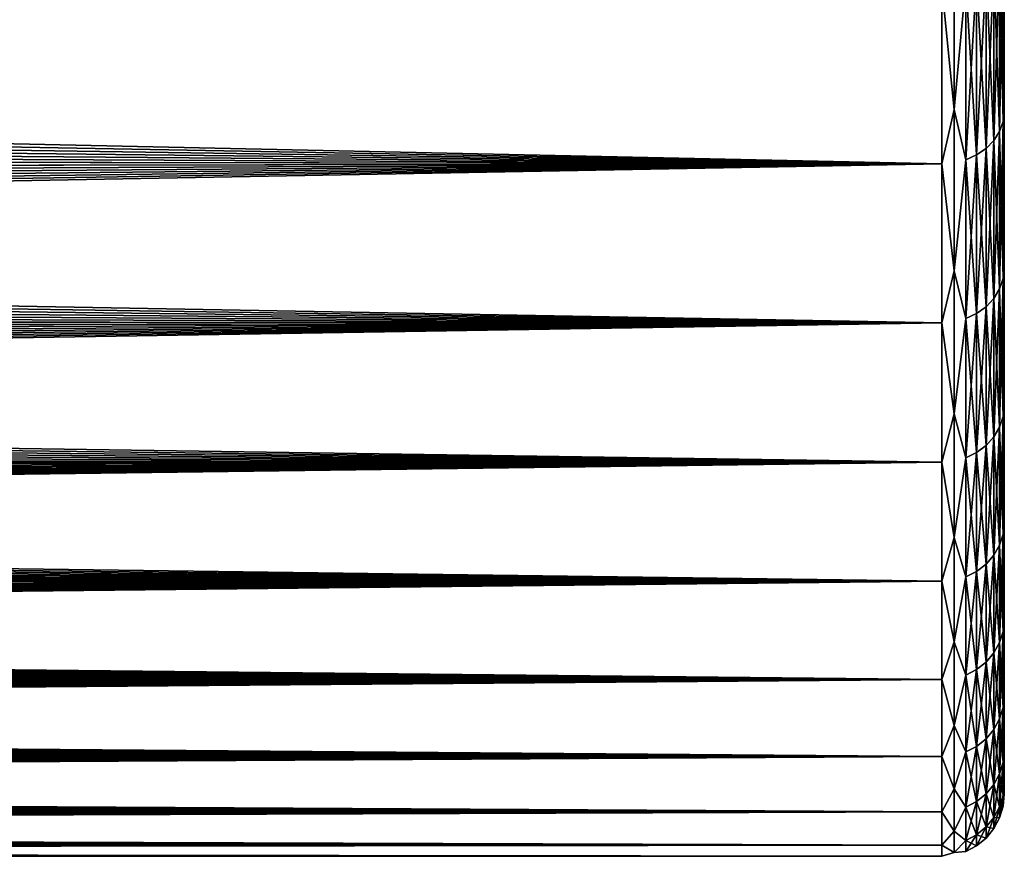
# Model space of a CAD drawing. Header units: metres. Extents: x -24 to 72, y -247 to 22.
# Tile 538 of 573: x 55.26 to 60, y -21 to -16.97. Entities that reach past the tile are written whole.
import ezdxf

# ---------------------------------------------------------------- set-up
doc = ezdxf.new("R2010")
doc.units = ezdxf.units.M
doc.layers.add('solid_509589_MEDIA_SW0001', color=7, linetype='CONTINUOUS')

msp = doc.modelspace()

# ---------------------------------------------------------------- linework, layer by layer
at = {"layer": 'solid_509589_MEDIA_SW0001'}
for points in [[(59.758526, -17.40501, 96.23983), (59.758526, -16.543684, 97.425339), (59.700001, -16.811365, 97.084831)], [(59.758526, -16.543684, 71.574661), (59.758526, -17.40501, 72.76017), (59.700001, -16.811365, 71.915169)], [(59.814861, -16.793066, 97.071129), (59.758526, -16.543684, 97.425339), (59.758526, -17.40501, 96.23983)], [(59.814861, -16.793066, 71.928871), (59.758526, -17.40501, 72.76017), (59.758526, -16.543684, 71.574661)], [(59.994305, -16.617779, 72.060089), (60, -16.565092, 72.0868), (60, -17.409021, 73.301086)], [(59.994305, -16.617779, 96.939911), (60, -17.409021, 95.698914), (60, -16.565092, 96.9132)], [(60, -17.409021, 95.698914), (60, -17.409021, 73.301086), (60, -16.565092, 72.0868)], [(60, -16.565092, 96.9132), (60, -17.409021, 95.698914), (60, -16.565092, 72.0868)], [(59.994305, -16.617779, 96.939911), (59.977276, -16.662891, 96.973686), (59.977276, -17.5103, 95.753189)], [(59.994305, -17.462893, 95.722717), (59.994305, -16.617779, 96.939911), (59.977276, -17.5103, 95.753189)], [(59.994305, -16.617779, 72.060089), (59.994305, -17.462893, 73.277283), (59.977276, -16.662891, 72.026314)], [(59.994305, -16.617779, 72.060089), (60, -17.409021, 73.301086), (59.994305, -17.462893, 73.277283)], [(59.994305, -17.462893, 95.722717), (60, -17.409021, 95.698914), (59.994305, -16.617779, 96.939911)], [(59.977276, -16.662891, 96.973686), (59.949574, -16.704473, 97.004814), (59.949574, -17.553995, 95.781265)], [(59.977276, -17.5103, 95.753189), (59.977276, -16.662891, 96.973686), (59.949574, -17.553995, 95.781265)], [(59.977276, -16.662891, 72.026314), (59.977276, -17.5103, 73.246811), (59.949574, -16.704473, 71.995186)], [(59.994305, -17.462893, 73.277283), (59.977276, -17.5103, 73.246811), (59.977276, -16.662891, 72.026314)], [(59.949574, -16.704473, 97.004814), (59.912258, -16.740925, 97.032097), (59.912258, -17.5923, 95.805885)], [(59.949574, -17.553995, 95.781265), (59.949574, -16.704473, 97.004814), (59.912258, -17.5923, 95.805885)], [(59.949574, -16.704473, 71.995186), (59.949574, -17.553995, 73.218735), (59.912258, -16.740925, 71.967903)], [(59.977276, -17.5103, 73.246811), (59.949574, -17.553995, 73.218735), (59.949574, -16.704473, 71.995186)], [(59.866768, -16.77084, 97.054489), (59.814861, -16.793066, 97.071129), (59.814861, -17.647095, 95.841103)], [(59.866768, -17.623735, 95.826088), (59.866768, -16.77084, 97.054489), (59.814861, -17.647095, 95.841103)], [(59.866768, -16.77084, 71.945511), (59.866768, -17.623735, 73.173912), (59.814861, -16.793066, 71.928871)], [(59.912258, -16.740925, 97.032097), (59.866768, -16.77084, 97.054489), (59.866768, -17.623735, 95.826088)], [(59.912258, -17.5923, 95.805885), (59.912258, -16.740925, 97.032097), (59.866768, -17.623735, 95.826088)], [(59.912258, -16.740925, 71.967903), (59.912258, -17.5923, 73.194115), (59.866768, -16.77084, 71.945511)], [(59.912258, -17.5923, 73.194115), (59.866768, -17.623735, 73.173912), (59.866768, -16.77084, 71.945511)], [(59.949574, -17.553995, 73.218735), (59.912258, -17.5923, 73.194115), (59.912258, -16.740925, 71.967903)], [(59.700001, -16.811365, 97.084831), (20.895374, -17.48044, 96.137619), (20.740871, -17.603207, 95.951073)], [(59.700001, -17.666325, 95.853455), (59.700001, -16.811365, 97.084831), (20.740871, -17.603207, 95.951073)], [(59.700001, -16.811365, 97.084831), (21.049759, -17.355406, 96.32328), (20.895374, -17.48044, 96.137619)], [(59.700001, -16.811365, 97.084831), (21.20352, -17.228432, 96.507545), (21.049759, -17.355406, 96.32328)], [(59.700001, -16.811365, 97.084831), (21.356152, -17.099876, 96.689926), (21.20352, -17.228432, 96.507545)], [(59.700001, -16.811365, 97.084831), (21.507147, -16.970108, 96.869942), (21.356152, -17.099876, 96.689926)], [(59.700001, -16.811365, 71.915169), (59.700001, -17.666325, 73.146545), (21.654984, -16.844398, 71.959419)], [(59.758526, -17.40501, 96.23983), (59.700001, -16.811365, 97.084831), (59.700001, -17.666325, 95.853455)], [(59.758526, -17.40501, 72.76017), (59.700001, -17.666325, 73.146545), (59.700001, -16.811365, 71.915169)], [(59.814861, -17.647095, 95.841103), (59.814861, -16.793066, 97.071129), (59.758526, -17.40501, 96.23983)], [(59.814861, -16.793066, 71.928871), (59.814861, -17.647095, 73.158897), (59.758526, -17.40501, 72.76017)], [(59.866768, -17.623735, 73.173912), (59.814861, -17.647095, 73.158897), (59.814861, -16.793066, 71.928871)], [(59.700001, -17.666325, 73.146545), (21.506659, -16.974874, 72.136597), (21.654984, -16.844398, 71.959419)], [(59.700001, -17.666325, 73.146545), (21.356733, -17.104181, 72.316116), (21.506659, -16.974874, 72.136597)], [(59.700001, -17.666325, 73.146545), (21.20541, -17.23213, 72.497765), (21.356733, -17.104181, 72.316116)], [(59.700001, -17.666325, 73.146545), (21.052984, -17.358479, 72.681236), (21.20541, -17.23213, 72.497765)], [(59.700001, -17.666325, 73.146545), (20.899755, -17.482998, 72.866219), (21.052984, -17.358479, 72.681236)], [(59.758526, -18.181541, 94.997116), (59.758526, -17.40501, 96.23983), (59.700001, -17.666325, 95.853455)], [(59.758526, -17.40501, 72.76017), (59.758526, -18.181541, 74.002884), (59.700001, -17.666325, 73.146545)], [(59.814861, -17.647095, 95.841103), (59.758526, -17.40501, 96.23983), (59.758526, -18.181541, 94.997116)], [(59.814861, -17.647095, 73.158897), (59.758526, -18.181541, 74.002884), (59.758526, -17.40501, 72.76017)], [(59.994305, -17.462893, 73.277283), (60, -17.409021, 73.301086), (60, -18.164154, 74.572609)], [(59.994305, -17.462893, 95.722717), (60, -18.164154, 94.427391), (60, -17.409021, 95.698914)], [(60, -18.164154, 94.427391), (60, -18.164154, 74.572609), (60, -17.409021, 73.301086)], [(60, -17.409021, 95.698914), (60, -18.164154, 94.427391), (60, -17.409021, 73.301086)], [(59.700001, -17.666325, 73.146545), (20.746016, -17.605473, 73.052406), (20.899755, -17.482998, 72.866219)], [(59.994305, -17.462893, 95.722717), (59.977276, -17.5103, 95.753189), (59.977276, -18.268478, 94.475342)], [(59.994305, -18.219019, 94.448334), (59.994305, -17.462893, 95.722717), (59.977276, -18.268478, 94.475342)], [(59.994305, -17.462893, 73.277283), (59.994305, -18.219019, 74.551666), (59.977276, -17.5103, 73.246811)], [(59.994305, -17.462893, 73.277283), (60, -18.164154, 74.572609), (59.994305, -18.219019, 74.551666)], [(59.994305, -18.219019, 94.448334), (60, -18.164154, 94.427391), (59.994305, -17.462893, 95.722717)], [(59.977276, -17.5103, 95.753189), (59.949574, -17.553995, 95.781265), (59.949574, -18.314066, 94.500237)], [(59.977276, -18.268478, 94.475342), (59.977276, -17.5103, 95.753189), (59.949574, -18.314066, 94.500237)], [(59.977276, -17.5103, 73.246811), (59.977276, -18.268478, 74.524658), (59.949574, -17.553995, 73.218735)], [(59.994305, -18.219019, 74.551666), (59.977276, -18.268478, 74.524658), (59.977276, -17.5103, 73.246811)], [(59.949574, -17.553995, 95.781265), (59.912258, -17.5923, 95.805885), (59.912258, -18.354029, 94.522057)], [(59.949574, -18.314066, 94.500237), (59.949574, -17.553995, 95.781265), (59.912258, -18.354029, 94.522057)], [(59.949574, -17.553995, 73.218735), (59.949574, -18.314066, 74.499763), (59.912258, -17.5923, 73.194115)], [(59.977276, -18.268478, 74.524658), (59.949574, -18.314066, 74.499763), (59.949574, -17.553995, 73.218735)], [(59.700001, -17.666325, 95.853455), (20.740871, -17.603207, 95.951073), (20.58676, -17.723392, 95.76416)], [(59.700001, -17.666325, 73.146545), (20.592062, -17.7257, 73.239471), (20.746016, -17.605473, 73.052406)], [(59.866768, -17.623735, 95.826088), (59.814861, -17.647095, 95.841103), (59.814861, -18.411196, 94.553276)], [(59.866768, -18.386827, 94.53997), (59.866768, -17.623735, 95.826088), (59.814861, -18.411196, 94.553276)], [(59.866768, -17.623735, 73.173912), (59.866768, -18.386827, 74.46003), (59.814861, -17.647095, 73.158897)], [(59.912258, -17.5923, 95.805885), (59.866768, -17.623735, 95.826088), (59.866768, -18.386827, 94.53997)], [(59.912258, -18.354029, 94.522057), (59.912258, -17.5923, 95.805885), (59.866768, -18.386827, 94.53997)], [(59.912258, -17.5923, 73.194115), (59.912258, -18.354029, 74.477943), (59.866768, -17.623735, 73.173912)], [(59.912258, -18.354029, 74.477943), (59.866768, -18.386827, 74.46003), (59.866768, -17.623735, 73.173912)], [(59.949574, -18.314066, 74.499763), (59.912258, -18.354029, 74.477943), (59.912258, -17.5923, 73.194115)], [(59.700001, -17.666325, 95.853455), (19.806793, -18.295372, 94.809189), (19.655495, -18.399733, 94.62175)], [(59.700001, -18.431259, 94.564232), (59.700001, -17.666325, 95.853455), (19.655495, -18.399733, 94.62175)], [(59.700001, -17.666325, 95.853455), (19.961313, -18.186678, 94.999748), (19.806793, -18.295372, 94.809189)], [(59.700001, -17.666325, 95.853455), (20.117811, -18.074348, 95.191956), (19.961313, -18.186678, 94.999748)], [(59.700001, -17.666325, 95.853455), (20.275047, -17.959137, 95.384361), (20.117811, -18.074348, 95.191956)], [(59.700001, -17.666325, 95.853455), (20.431776, -17.841862, 95.575562), (20.275047, -17.959137, 95.384361)], [(59.700001, -17.666325, 95.853455), (20.58676, -17.723392, 95.76416), (20.431776, -17.841862, 95.575562)], [(59.700001, -17.666325, 73.146545), (59.700001, -18.431259, 74.435768), (20.592062, -17.7257, 73.239471)], [(59.758526, -18.181541, 94.997116), (59.700001, -17.666325, 95.853455), (59.700001, -18.431259, 94.564232)], [(59.758526, -18.181541, 74.002884), (59.700001, -18.431259, 74.435768), (59.700001, -17.666325, 73.146545)], [(59.814861, -18.411196, 94.553276), (59.814861, -17.647095, 95.841103), (59.758526, -18.181541, 94.997116)], [(59.814861, -17.647095, 73.158897), (59.814861, -18.411196, 74.446724), (59.758526, -18.181541, 74.002884)], [(59.866768, -18.386827, 74.46003), (59.814861, -18.411196, 74.446724), (59.814861, -17.647095, 73.158897)], [(59.700001, -18.431259, 74.435768), (20.436855, -17.844398, 73.428528), (20.592062, -17.7257, 73.239471)], [(59.700001, -18.431259, 74.435768), (20.279779, -17.961935, 73.620255), (20.436855, -17.844398, 73.428528)], [(59.700001, -18.431259, 74.435768), (20.121891, -18.077543, 73.813446), (20.279779, -17.961935, 73.620255)], [(59.700001, -18.431259, 74.435768), (19.964247, -18.190506, 74.006882), (20.121891, -18.077543, 73.813446)], [(59.700001, -18.431259, 74.435768), (19.807905, -18.300165, 74.199318), (19.964247, -18.190506, 74.006882)], [(59.758526, -18.869493, 93.70327), (59.758526, -18.181541, 94.997116), (59.700001, -18.431259, 94.564232)], [(59.758526, -18.181541, 74.002884), (59.758526, -18.869493, 75.29673), (59.700001, -18.431259, 74.435768)], [(59.814861, -18.411196, 94.553276), (59.758526, -18.181541, 94.997116), (59.758526, -18.869493, 93.70327)], [(59.814861, -18.411196, 74.446724), (59.758526, -18.869493, 75.29673), (59.758526, -18.181541, 74.002884)], [(59.994305, -18.219019, 74.551666), (60, -18.164154, 74.572609), (60, -18.82658, 75.894798)], [(59.994305, -18.219019, 94.448334), (60, -18.82658, 93.105202), (60, -18.164154, 94.427391)], [(60, -18.82658, 93.105202), (60, -18.82658, 75.894798), (60, -18.164154, 74.572609)], [(60, -18.164154, 94.427391), (60, -18.82658, 93.105202), (60, -18.164154, 74.572609)], [(59.994305, -18.219019, 94.448334), (59.977276, -18.268478, 94.475342), (59.977276, -18.933565, 93.146667)], [(59.994305, -18.882305, 93.12326), (59.994305, -18.219019, 94.448334), (59.977276, -18.933565, 93.146667)], [(59.994305, -18.219019, 74.551666), (59.994305, -18.882305, 75.87674), (59.977276, -18.268478, 74.524658)], [(59.994305, -18.219019, 74.551666), (60, -18.82658, 75.894798), (59.994305, -18.882305, 75.87674)], [(59.994305, -18.882305, 93.12326), (60, -18.82658, 93.105202), (59.994305, -18.219019, 94.448334)], [(59.977276, -18.268478, 94.475342), (59.949574, -18.314066, 94.500237), (59.949574, -18.980814, 93.168243)], [(59.977276, -18.933565, 93.146667), (59.977276, -18.268478, 94.475342), (59.949574, -18.980814, 93.168243)], [(59.977276, -18.268478, 74.524658), (59.977276, -18.933565, 75.853333), (59.949574, -18.314066, 74.499763)], [(59.994305, -18.882305, 75.87674), (59.977276, -18.933565, 75.853333), (59.977276, -18.268478, 74.524658)], [(59.700001, -18.431259, 74.435768), (19.653925, -18.405905, 74.389473), (19.807905, -18.300165, 74.199318)], [(59.949574, -18.314066, 94.500237), (59.912258, -18.354029, 94.522057), (59.912258, -19.02223, 93.187164)], [(59.949574, -18.980814, 93.168243), (59.949574, -18.314066, 94.500237), (59.912258, -19.02223, 93.187164)], [(59.949574, -18.314066, 74.499763), (59.949574, -18.980814, 75.831757), (59.912258, -18.354029, 74.477943)], [(59.977276, -18.933565, 75.853333), (59.949574, -18.980814, 75.831757), (59.949574, -18.314066, 74.499763)], [(59.866768, -18.386827, 94.53997), (59.814861, -18.411196, 94.553276), (59.814861, -19.081478, 93.214218)], [(59.866768, -19.056223, 93.202682), (59.866768, -18.386827, 94.53997), (59.814861, -19.081478, 93.214218)], [(59.866768, -18.386827, 74.46003), (59.866768, -19.056223, 75.797318), (59.814861, -18.411196, 74.446724)], [(59.912258, -18.354029, 94.522057), (59.866768, -18.386827, 94.53997), (59.866768, -19.056223, 93.202682)], [(59.912258, -19.02223, 93.187164), (59.912258, -18.354029, 94.522057), (59.866768, -19.056223, 93.202682)], [(59.912258, -18.354029, 74.477943), (59.912258, -19.02223, 75.812836), (59.866768, -18.386827, 74.46003)], [(59.912258, -19.02223, 75.812836), (59.866768, -19.056223, 75.797318), (59.866768, -18.386827, 74.46003)], [(59.949574, -18.980814, 75.831757), (59.912258, -19.02223, 75.812836), (59.912258, -18.354029, 74.477943)], [(59.700001, -18.431259, 94.564232), (18.682949, -19.020708, 93.400154), (18.554169, -19.096289, 93.236809)], [(59.700001, -19.102272, 93.223717), (59.700001, -18.431259, 94.564232), (18.554169, -19.096289, 93.236809)], [(59.700001, -18.431259, 94.564232), (18.814291, -18.942017, 93.566422), (18.682949, -19.020708, 93.400154)], [(59.700001, -18.431259, 94.564232), (18.948109, -18.86017, 93.735474), (18.814291, -18.942017, 93.566422)], [(59.700001, -18.431259, 94.564232), (19.084419, -18.775072, 93.907265), (18.948109, -18.86017, 93.735474)], [(59.700001, -18.431259, 94.564232), (19.22324, -18.686615, 94.081772), (19.084419, -18.775072, 93.907265)], [(59.700001, -18.431259, 94.564232), (19.364594, -18.5947, 94.258949), (19.22324, -18.686615, 94.081772)], [(59.700001, -18.431259, 94.564232), (19.508493, -18.499218, 94.438759), (19.364594, -18.5947, 94.258949)], [(59.700001, -18.431259, 74.435768), (19.503193, -18.507265, 74.576233), (19.653925, -18.405905, 74.389473)], [(59.700001, -18.431259, 74.435768), (59.700001, -19.102272, 75.776283), (19.503193, -18.507265, 74.576233)], [(59.700001, -18.431259, 94.564232), (19.655495, -18.399733, 94.62175), (19.508493, -18.499218, 94.438759)], [(59.758526, -18.869493, 93.70327), (59.700001, -18.431259, 94.564232), (59.700001, -19.102272, 93.223717)], [(59.758526, -18.869493, 75.29673), (59.700001, -19.102272, 75.776283), (59.700001, -18.431259, 74.435768)], [(59.814861, -19.081478, 93.214218), (59.814861, -18.411196, 94.553276), (59.758526, -18.869493, 93.70327)], [(59.814861, -18.411196, 74.446724), (59.814861, -19.081478, 75.785782), (59.758526, -18.869493, 75.29673)], [(59.866768, -19.056223, 75.797318), (59.814861, -19.081478, 75.785782), (59.814861, -18.411196, 74.446724)], [(59.700001, -19.102272, 75.776283), (19.354389, -18.605139, 74.760963), (19.503193, -18.507265, 74.576233)], [(59.700001, -19.102272, 75.776283), (19.207159, -18.699837, 74.944054), (19.354389, -18.605139, 74.760963)], [(59.700001, -19.102272, 75.776283), (19.061731, -18.791317, 75.125221), (19.207159, -18.699837, 74.944054)], [(59.700001, -19.102272, 75.776283), (18.918333, -18.879549, 75.304207), (19.061731, -18.791317, 75.125221)], [(59.994305, -18.882305, 75.87674), (60, -18.82658, 75.894798), (60, -19.392908, 77.260887)], [(59.994305, -18.882305, 93.12326), (60, -19.392908, 91.739113), (60, -18.82658, 93.105202)], [(60, -19.392908, 91.739113), (60, -19.392908, 77.260887), (60, -18.82658, 75.894798)], [(60, -18.82658, 93.105202), (60, -19.392908, 91.739113), (60, -18.82658, 75.894798)], [(59.700001, -19.102272, 75.776283), (18.777199, -18.964512, 75.480728), (18.918333, -18.879549, 75.304207)], [(59.758526, -19.465517, 92.364578), (59.758526, -18.869493, 93.70327), (59.700001, -19.102272, 93.223717)], [(59.758526, -18.869493, 75.29673), (59.758526, -19.465517, 76.635422), (59.700001, -19.102272, 75.776283)], [(59.814861, -19.081478, 93.214218), (59.758526, -18.869493, 93.70327), (59.758526, -19.465517, 92.364578)], [(59.814861, -19.081478, 75.785782), (59.758526, -19.465517, 76.635422), (59.758526, -18.869493, 75.29673)], [(59.994305, -18.882305, 93.12326), (59.977276, -18.933565, 93.146667), (59.977276, -19.502171, 91.773933)], [(59.994305, -19.449371, 91.754242), (59.994305, -18.882305, 93.12326), (59.977276, -19.502171, 91.773933)], [(59.994305, -18.882305, 75.87674), (59.994305, -19.449371, 77.245758), (59.977276, -18.933565, 75.853333)], [(59.994305, -18.882305, 75.87674), (60, -19.392908, 77.260887), (59.994305, -19.449371, 77.245758)], [(59.994305, -19.449371, 91.754242), (60, -19.392908, 91.739113), (59.994305, -18.882305, 93.12326)], [(59.977276, -18.933565, 93.146667), (59.949574, -18.980814, 93.168243), (59.949574, -19.550838, 91.792084)], [(59.977276, -19.502171, 91.773933), (59.977276, -18.933565, 93.146667), (59.949574, -19.550838, 91.792084)], [(59.977276, -18.933565, 75.853333), (59.977276, -19.502171, 77.226067), (59.949574, -18.980814, 75.831757)], [(59.994305, -19.449371, 77.245758), (59.977276, -19.502171, 77.226067), (59.977276, -18.933565, 75.853333)], [(59.700001, -19.102272, 75.776283), (18.638552, -19.04619, 75.65451), (18.777199, -18.964512, 75.480728)], [(59.949574, -18.980814, 93.168243), (59.912258, -19.02223, 93.187164), (59.912258, -19.5935, 91.807999)], [(59.949574, -19.550838, 91.792084), (59.949574, -18.980814, 93.168243), (59.912258, -19.5935, 91.807999)], [(59.949574, -18.980814, 75.831757), (59.949574, -19.550838, 77.207916), (59.912258, -19.02223, 75.812836)], [(59.977276, -19.502171, 77.226067), (59.949574, -19.550838, 77.207916), (59.949574, -18.980814, 75.831757)], [(59.700001, -19.102272, 75.776283), (18.502571, -19.124578, 75.825294), (18.638552, -19.04619, 75.65451)], [(59.912258, -19.02223, 93.187164), (59.866768, -19.056223, 93.202682), (59.866768, -19.628511, 91.821053)], [(59.912258, -19.5935, 91.807999), (59.912258, -19.02223, 93.187164), (59.866768, -19.628511, 91.821053)], [(59.912258, -19.02223, 75.812836), (59.912258, -19.5935, 77.192001), (59.866768, -19.056223, 75.797318)], [(59.949574, -19.550838, 77.207916), (59.912258, -19.5935, 77.192001), (59.912258, -19.02223, 75.812836)], [(59.700001, -19.102272, 93.223717), (18.554169, -19.096289, 93.236809), (18.428164, -19.168737, 93.076683)], [(59.814861, -19.654528, 91.830757), (59.814861, -19.081478, 93.214218), (59.758526, -19.465517, 92.364578)], [(59.814861, -19.081478, 75.785782), (59.814861, -19.654528, 77.169243), (59.758526, -19.465517, 76.635422)], [(59.866768, -19.056223, 93.202682), (59.814861, -19.081478, 93.214218), (59.814861, -19.654528, 91.830757)], [(59.866768, -19.628511, 91.821053), (59.866768, -19.056223, 93.202682), (59.814861, -19.654528, 91.830757)], [(59.866768, -19.056223, 75.797318), (59.866768, -19.628511, 77.178947), (59.814861, -19.081478, 75.785782)], [(59.866768, -19.628511, 77.178947), (59.814861, -19.654528, 77.169243), (59.814861, -19.081478, 75.785782)], [(59.912258, -19.5935, 77.192001), (59.866768, -19.628511, 77.178947), (59.866768, -19.056223, 75.797318)], [(59.700001, -19.102272, 93.223717), (17.609238, -19.601898, 92.034294), (17.500488, -19.654373, 91.896324)], [(59.700001, -19.675943, 91.838745), (59.700001, -19.102272, 93.223717), (17.500488, -19.654373, 91.896324)], [(59.700001, -19.102272, 93.223717), (17.720058, -19.547213, 92.175056), (17.609238, -19.601898, 92.034294)], [(59.700001, -19.102272, 93.223717), (17.83308, -19.490158, 92.31881), (17.720058, -19.547213, 92.175056)], [(59.700001, -19.102272, 93.223717), (17.948107, -19.430756, 92.465286), (17.83308, -19.490158, 92.31881)], [(59.700001, -19.102272, 93.223717), (18.06493, -19.369072, 92.614128), (17.948107, -19.430756, 92.465286)], [(59.700001, -19.102272, 93.223717), (18.183744, -19.304953, 92.765518), (18.06493, -19.369072, 92.614128)], [(59.700001, -19.102272, 93.223717), (18.304756, -19.238232, 92.919647), (18.183744, -19.304953, 92.765518)], [(59.700001, -19.102272, 93.223717), (18.428164, -19.168737, 93.076683), (18.304756, -19.238232, 92.919647)], [(59.700001, -19.675943, 77.161255), (18.369127, -19.199789, 75.993057), (18.502571, -19.124578, 75.825294)], [(59.700001, -19.102272, 75.776283), (59.700001, -19.675943, 77.161255), (18.502571, -19.124578, 75.825294)], [(59.758526, -19.465517, 92.364578), (59.700001, -19.102272, 93.223717), (59.700001, -19.675943, 91.838745)], [(59.758526, -19.465517, 76.635422), (59.700001, -19.675943, 77.161255), (59.700001, -19.102272, 75.776283)], [(59.700001, -19.675943, 77.161255), (18.238054, -19.272017, 76.157974), (18.369127, -19.199789, 75.993057)], [(59.700001, -19.675943, 77.161255), (18.109186, -19.341448, 76.320244), (18.238054, -19.272017, 76.157974)], [(59.700001, -19.675943, 77.161255), (17.982355, -19.40826, 76.480057), (18.109186, -19.341448, 76.320244)], [(59.700001, -19.675943, 77.161255), (17.857399, -19.472626, 76.637627), (17.982355, -19.40826, 76.480057)], [(59.994305, -19.449371, 77.245758), (60, -19.392908, 77.260887), (60, -19.860252, 78.663902)], [(59.994305, -19.449371, 91.754242), (60, -19.860252, 90.336098), (60, -19.392908, 91.739113)], [(60, -19.860252, 90.336098), (60, -19.860252, 78.663902), (60, -19.392908, 77.260887)], [(60, -19.392908, 91.739113), (60, -19.860252, 90.336098), (60, -19.392908, 77.260887)], [(59.700001, -19.675943, 77.161255), (17.734152, -19.5347, 76.793159), (17.857399, -19.472626, 76.637627)], [(59.758526, -19.966705, 90.987579), (59.758526, -19.465517, 92.364578), (59.700001, -19.675943, 91.838745)], [(59.758526, -19.465517, 76.635422), (59.758526, -19.966705, 78.012421), (59.700001, -19.675943, 77.161255)], [(59.814861, -19.654528, 91.830757), (59.758526, -19.465517, 92.364578), (59.758526, -19.966705, 90.987579)], [(59.814861, -19.654528, 77.169243), (59.758526, -19.966705, 78.012421), (59.758526, -19.465517, 76.635422)], [(59.994305, -19.449371, 91.754242), (59.977276, -19.502171, 91.773933), (59.977276, -19.971397, 90.364128)], [(59.994305, -19.917328, 90.348259), (59.994305, -19.449371, 91.754242), (59.977276, -19.971397, 90.364128)], [(59.994305, -19.449371, 77.245758), (59.994305, -19.917328, 78.651741), (59.977276, -19.502171, 77.226067)], [(59.994305, -19.449371, 77.245758), (60, -19.860252, 78.663902), (59.994305, -19.917328, 78.651741)], [(59.994305, -19.917328, 90.348259), (60, -19.860252, 90.336098), (59.994305, -19.449371, 91.754242)], [(59.977276, -19.502171, 91.773933), (59.949574, -19.550838, 91.792084), (59.949574, -20.021236, 90.378769)], [(59.977276, -19.971397, 90.364128), (59.977276, -19.502171, 91.773933), (59.949574, -20.021236, 90.378769)], [(59.977276, -19.502171, 77.226067), (59.977276, -19.971397, 78.635872), (59.949574, -19.550838, 77.207916)], [(59.994305, -19.917328, 78.651741), (59.977276, -19.971397, 78.635872), (59.977276, -19.502171, 77.226067)], [(59.700001, -19.675943, 77.161255), (17.612619, -19.594509, 76.94651), (17.734152, -19.5347, 76.793159)], [(59.949574, -19.550838, 91.792084), (59.912258, -19.5935, 91.807999), (59.912258, -20.064924, 90.391594)], [(59.949574, -20.021236, 90.378769), (59.949574, -19.550838, 91.792084), (59.912258, -20.064924, 90.391594)], [(59.949574, -19.550838, 77.207916), (59.949574, -20.021236, 78.621231), (59.912258, -19.5935, 77.192001)], [(59.977276, -19.971397, 78.635872), (59.949574, -20.021236, 78.621231), (59.949574, -19.550838, 77.207916)], [(59.700001, -19.675943, 77.161255), (17.492935, -19.652025, 77.097435), (17.612619, -19.594509, 76.94651)], [(59.912258, -19.5935, 91.807999), (59.866768, -19.628511, 91.821053), (59.866768, -20.100779, 90.402122)], [(59.912258, -20.064924, 90.391594), (59.912258, -19.5935, 91.807999), (59.866768, -20.100779, 90.402122)], [(59.912258, -19.5935, 77.192001), (59.912258, -20.064924, 78.608406), (59.866768, -19.628511, 77.178947)], [(59.949574, -20.021236, 78.621231), (59.912258, -20.064924, 78.608406), (59.912258, -19.5935, 77.192001)], [(59.700001, -19.675943, 91.838745), (17.500488, -19.654373, 91.896324), (17.358477, -19.721159, 91.716362)], [(59.700001, -19.675943, 77.161255), (17.375158, -19.707314, 77.245911), (17.492935, -19.652025, 77.097435)], [(59.814861, -20.12742, 90.409943), (59.814861, -19.654528, 91.830757), (59.758526, -19.966705, 90.987579)], [(59.814861, -19.654528, 77.169243), (59.814861, -20.12742, 78.590057), (59.758526, -19.966705, 78.012421)], [(59.866768, -19.628511, 91.821053), (59.814861, -19.654528, 91.830757), (59.814861, -20.12742, 90.409943)], [(59.866768, -20.100779, 90.402122), (59.866768, -19.628511, 91.821053), (59.814861, -20.12742, 90.409943)], [(59.866768, -19.628511, 77.178947), (59.866768, -20.100779, 78.597878), (59.814861, -19.654528, 77.169243)], [(59.866768, -20.100779, 78.597878), (59.814861, -20.12742, 78.590057), (59.814861, -19.654528, 77.169243)], [(59.912258, -20.064924, 78.608406), (59.866768, -20.100779, 78.597878), (59.866768, -19.628511, 77.178947)], [(59.700001, -19.675943, 91.838745), (16.449186, -20.103701, 90.569695), (16.330757, -20.147995, 90.421005)], [(59.700001, -20.149353, 90.416382), (59.700001, -19.675943, 91.838745), (16.330757, -20.147995, 90.421005)], [(59.700001, -19.675943, 91.838745), (16.570461, -20.057016, 90.722221), (16.449186, -20.103701, 90.569695)], [(59.700001, -19.675943, 91.838745), (16.694353, -20.008038, 90.87796), (16.570461, -20.057016, 90.722221)], [(59.700001, -19.675943, 91.838745), (16.821033, -19.956554, 91.037277), (16.694353, -20.008038, 90.87796)], [(59.700001, -19.675943, 91.838745), (16.950703, -19.902313, 91.200592), (16.821033, -19.956554, 91.037277)], [(59.700001, -19.675943, 91.838745), (17.083557, -19.845047, 91.36834), (16.950703, -19.902313, 91.200592)], [(59.700001, -19.675943, 91.838745), (17.219591, -19.784622, 91.540504), (17.083557, -19.845047, 91.36834)], [(59.700001, -19.675943, 91.838745), (17.358477, -19.721159, 91.716362), (17.219591, -19.784622, 91.540504)], [(59.700001, -20.149353, 78.583618), (17.259344, -19.760439, 77.391899), (17.375158, -19.707314, 77.245911)], [(59.700001, -19.675943, 77.161255), (59.700001, -20.149353, 78.583618), (17.375158, -19.707314, 77.245911)], [(59.758526, -19.966705, 90.987579), (59.700001, -19.675943, 91.838745), (59.700001, -20.149353, 90.416382)], [(59.758526, -19.966705, 78.012421), (59.700001, -20.149353, 78.583618), (59.700001, -19.675943, 77.161255)], [(59.700001, -20.149353, 78.583618), (17.145554, -19.811462, 77.535378), (17.259344, -19.760439, 77.391899)], [(59.700001, -20.149353, 78.583618), (17.033838, -19.860445, 77.676315), (17.145554, -19.811462, 77.535378)], [(59.700001, -20.149353, 78.583618), (16.924267, -19.907436, 77.814644), (17.033838, -19.860445, 77.676315)], [(59.994305, -19.917328, 78.651741), (60, -19.860252, 78.663902), (60, -20.226238, 80.096695)], [(59.994305, -19.917328, 90.348259), (60, -20.226238, 88.903305), (60, -19.860252, 90.336098)], [(60, -20.226238, 88.903305), (60, -20.226238, 80.096695), (60, -19.860252, 78.663902)], [(60, -19.860252, 90.336098), (60, -20.226238, 88.903305), (60, -19.860252, 78.663902)], [(59.700001, -20.149353, 78.583618), (16.711639, -19.995443, 78.082657), (16.816891, -19.9524, 77.950058)], [(59.700001, -20.149353, 78.583618), (16.816891, -19.9524, 77.950058), (16.924267, -19.907436, 77.814644)], [(59.994305, -19.917328, 90.348259), (59.977276, -19.971397, 90.364128), (59.977276, -20.338856, 88.924446)], [(59.994305, -20.283791, 88.912468), (59.994305, -19.917328, 90.348259), (59.977276, -20.338856, 88.924446)], [(59.994305, -19.917328, 78.651741), (59.994305, -20.283791, 80.087532), (59.977276, -19.971397, 78.635872)], [(59.994305, -19.917328, 78.651741), (60, -20.226238, 80.096695), (59.994305, -20.283791, 80.087532)], [(59.994305, -20.283791, 88.912468), (60, -20.226238, 88.903305), (59.994305, -19.917328, 90.348259)], [(59.700001, -20.149353, 78.583618), (16.608414, -20.036697, 78.212646), (16.711639, -19.995443, 78.082657)], [(59.758526, -20.370617, 89.578964), (59.758526, -19.966705, 90.987579), (59.700001, -20.149353, 90.416382)], [(59.758526, -19.966705, 78.012421), (59.758526, -20.370617, 79.421036), (59.700001, -20.149353, 78.583618)], [(59.814861, -20.12742, 90.409943), (59.758526, -19.966705, 90.987579), (59.758526, -20.370617, 89.578964)], [(59.814861, -20.12742, 78.590057), (59.758526, -20.370617, 79.421036), (59.758526, -19.966705, 78.012421)], [(59.977276, -19.971397, 90.364128), (59.949574, -20.021236, 90.378769), (59.949574, -20.38961, 88.935486)], [(59.977276, -20.338856, 88.924446), (59.977276, -19.971397, 90.364128), (59.949574, -20.38961, 88.935486)], [(59.977276, -19.971397, 78.635872), (59.977276, -20.338856, 80.075554), (59.949574, -20.021236, 78.621231)], [(59.994305, -20.283791, 80.087532), (59.977276, -20.338856, 80.075554), (59.977276, -19.971397, 78.635872)], [(59.700001, -20.149353, 78.583618), (16.507118, -20.076288, 78.34024), (16.608414, -20.036697, 78.212646)], [(59.949574, -20.021236, 90.378769), (59.912258, -20.064924, 90.391594), (59.912258, -20.434103, 88.945168)], [(59.949574, -20.38961, 88.935486), (59.949574, -20.021236, 90.378769), (59.912258, -20.434103, 88.945168)], [(59.949574, -20.021236, 78.621231), (59.949574, -20.38961, 80.064514), (59.912258, -20.064924, 78.608406)], [(59.977276, -20.338856, 80.075554), (59.949574, -20.38961, 80.064514), (59.949574, -20.021236, 78.621231)], [(59.700001, -20.149353, 78.583618), (16.374891, -20.126698, 78.507004), (16.507118, -20.076288, 78.34024)], [(59.912258, -20.064924, 90.391594), (59.866768, -20.100779, 90.402122), (59.866768, -20.470617, 88.95311)], [(59.912258, -20.434103, 88.945168), (59.912258, -20.064924, 90.391594), (59.866768, -20.470617, 88.95311)], [(59.912258, -20.064924, 78.608406), (59.912258, -20.434103, 80.054832), (59.866768, -20.100779, 78.597878)], [(59.949574, -20.38961, 80.064514), (59.912258, -20.434103, 80.054832), (59.912258, -20.064924, 78.608406)], [(59.700001, -20.149353, 78.583618), (16.245722, -20.174604, 78.670311), (16.374891, -20.126698, 78.507004)], [(59.814861, -20.497747, 88.959015), (59.814861, -20.12742, 90.409943), (59.758526, -20.370617, 89.578964)], [(59.814861, -20.12742, 78.590057), (59.814861, -20.497747, 80.040985), (59.758526, -20.370617, 79.421036)], [(59.866768, -20.100779, 90.402122), (59.814861, -20.12742, 90.409943), (59.814861, -20.497747, 88.959015)], [(59.866768, -20.470617, 88.95311), (59.866768, -20.100779, 90.402122), (59.814861, -20.497747, 88.959015)], [(59.866768, -20.100779, 78.597878), (59.866768, -20.470617, 80.04689), (59.814861, -20.12742, 78.590057)], [(59.866768, -20.470617, 80.04689), (59.814861, -20.497747, 80.040985), (59.814861, -20.12742, 78.590057)], [(59.912258, -20.434103, 80.054832), (59.866768, -20.470617, 80.04689), (59.866768, -20.100779, 78.597878)], [(59.700001, -20.149353, 90.416382), (15.288526, -20.487833, 89.109634), (15.197557, -20.51355, 88.993805)], [(59.700001, -20.520084, 88.963875), (59.700001, -20.149353, 90.416382), (15.197557, -20.51355, 88.993805)], [(59.700001, -20.149353, 90.416382), (15.381863, -20.4608, 89.22818), (15.288526, -20.487833, 89.109634)], [(59.700001, -20.149353, 90.416382), (15.477581, -20.43239, 89.34948), (15.381863, -20.4608, 89.22818)], [(59.700001, -20.149353, 90.416382), (15.575541, -20.402658, 89.473076), (15.477581, -20.43239, 89.34948)], [(59.700001, -20.149353, 90.416382), (15.675841, -20.37149, 89.599251), (15.575541, -20.402658, 89.473076)], [(59.700001, -20.149353, 90.416382), (15.778604, -20.338741, 89.728348), (15.675841, -20.37149, 89.599251)], [(59.700001, -20.149353, 90.416382), (15.883946, -20.304262, 89.860687), (15.778604, -20.338741, 89.728348)], [(59.700001, -20.149353, 90.416382), (15.991891, -20.267967, 89.996315), (15.883946, -20.304262, 89.860687)], [(59.700001, -20.149353, 90.416382), (16.102255, -20.229935, 90.134689), (15.991891, -20.267967, 89.996315)], [(59.700001, -20.149353, 90.416382), (16.215162, -20.190006, 90.276123), (16.102255, -20.229935, 90.134689)], [(59.700001, -20.520084, 80.036125), (16.119856, -20.219912, 78.829445), (16.245722, -20.174604, 78.670311)], [(59.700001, -20.149353, 90.416382), (16.330757, -20.147995, 90.421005), (16.215162, -20.190006, 90.276123)], [(59.700001, -20.149353, 78.583618), (59.700001, -20.520084, 80.036125), (16.245722, -20.174604, 78.670311)], [(59.758526, -20.370617, 89.578964), (59.700001, -20.149353, 90.416382), (59.700001, -20.520084, 88.963875)], [(59.758526, -20.370617, 79.421036), (59.700001, -20.520084, 80.036125), (59.700001, -20.149353, 78.583618)], [(59.700001, -20.520084, 80.036125), (15.997293, -20.262735, 78.984428), (16.119856, -20.219912, 78.829445)], [(59.994305, -20.283791, 80.087532), (60, -20.226238, 80.096695), (60, -20.488995, 81.551956)], [(59.994305, -20.283791, 88.912468), (60, -20.488995, 87.448044), (60, -20.226238, 88.903305)], [(60, -20.488995, 87.448044), (60, -20.488995, 81.551956), (60, -20.226238, 80.096695)], [(60, -20.226238, 88.903305), (60, -20.488995, 87.448044), (60, -20.226238, 80.096695)], [(59.700001, -20.520084, 80.036125), (15.877888, -20.303301, 79.135681), (15.997293, -20.262735, 78.984428)], [(59.994305, -20.283791, 88.912468), (59.977276, -20.338856, 88.924446), (59.977276, -20.602671, 87.462219)], [(59.994305, -20.546892, 87.454201), (59.994305, -20.283791, 88.912468), (59.977276, -20.602671, 87.462219)], [(59.994305, -20.283791, 80.087532), (59.994305, -20.546892, 81.545799), (59.977276, -20.338856, 80.075554)], [(59.994305, -20.283791, 80.087532), (60, -20.488995, 81.551956), (59.994305, -20.546892, 81.545799)], [(59.994305, -20.546892, 87.454201), (60, -20.488995, 87.448044), (59.994305, -20.283791, 88.912468)], [(59.700001, -20.520084, 80.036125), (15.7615, -20.341814, 79.283615), (15.877888, -20.303301, 79.135681)], [(59.700001, -20.520084, 80.036125), (15.537624, -20.413126, 79.570061), (15.648013, -20.378443, 79.428604)], [(59.700001, -20.520084, 80.036125), (15.648013, -20.378443, 79.428604), (15.7615, -20.341814, 79.283615)], [(59.758526, -20.675285, 88.145607), (59.758526, -20.370617, 89.578964), (59.700001, -20.520084, 88.963875)], [(59.758526, -20.370617, 79.421036), (59.758526, -20.675285, 80.854393), (59.700001, -20.520084, 80.036125)], [(59.814861, -20.497747, 88.959015), (59.758526, -20.370617, 89.578964), (59.758526, -20.675285, 88.145607)], [(59.814861, -20.497747, 80.040985), (59.758526, -20.675285, 80.854393), (59.758526, -20.370617, 79.421036)], [(59.977276, -20.338856, 88.924446), (59.949574, -20.38961, 88.935486), (59.949574, -20.654085, 87.469612)], [(59.977276, -20.602671, 87.462219), (59.977276, -20.338856, 88.924446), (59.949574, -20.654085, 87.469612)], [(59.977276, -20.338856, 80.075554), (59.977276, -20.602671, 81.537781), (59.949574, -20.38961, 80.064514)], [(59.994305, -20.546892, 81.545799), (59.977276, -20.602671, 81.537781), (59.977276, -20.338856, 80.075554)], [(59.700001, -20.520084, 80.036125), (15.430301, -20.44595, 79.708015), (15.537624, -20.413126, 79.570061)], [(59.949574, -20.38961, 88.935486), (59.912258, -20.434103, 88.945168), (59.912258, -20.699154, 87.476089)], [(59.949574, -20.654085, 87.469612), (59.949574, -20.38961, 88.935486), (59.912258, -20.699154, 87.476089)], [(59.949574, -20.38961, 80.064514), (59.949574, -20.654085, 81.530388), (59.912258, -20.434103, 80.054832)], [(59.977276, -20.602671, 81.537781), (59.949574, -20.654085, 81.530388), (59.949574, -20.38961, 80.064514)], [(59.700001, -20.520084, 80.036125), (15.325896, -20.477072, 79.842796), (15.430301, -20.44595, 79.708015)], [(59.866768, -20.470617, 88.95311), (59.814861, -20.497747, 88.959015), (59.814861, -20.763624, 87.485359)], [(59.866768, -20.736141, 87.481407), (59.866768, -20.470617, 88.95311), (59.814861, -20.763624, 87.485359)], [(59.866768, -20.470617, 80.04689), (59.866768, -20.736141, 81.518593), (59.814861, -20.497747, 80.040985)], [(59.912258, -20.434103, 88.945168), (59.866768, -20.470617, 88.95311), (59.866768, -20.736141, 87.481407)], [(59.912258, -20.699154, 87.476089), (59.912258, -20.434103, 88.945168), (59.866768, -20.736141, 87.481407)], [(59.912258, -20.434103, 80.054832), (59.912258, -20.699154, 81.523911), (59.866768, -20.470617, 80.04689)], [(59.912258, -20.699154, 81.523911), (59.866768, -20.736141, 81.518593), (59.866768, -20.470617, 80.04689)], [(59.949574, -20.654085, 81.530388), (59.912258, -20.699154, 81.523911), (59.912258, -20.434103, 80.054832)], [(59.700001, -20.520084, 88.963875), (14.211709, -20.758013, 87.678818), (14.120157, -20.777838, 87.546547)], [(59.700001, -20.786251, 87.488609), (59.700001, -20.520084, 88.963875), (14.120157, -20.777838, 87.546547)], [(59.700001, -20.520084, 88.963875), (14.307725, -20.736738, 87.814774), (14.211709, -20.758013, 87.678818)], [(59.700001, -20.520084, 88.963875), (14.40806, -20.713982, 87.954117), (14.307725, -20.736738, 87.814774)], [(59.700001, -20.520084, 88.963875), (14.477468, -20.697905, 88.049187), (14.40806, -20.713982, 87.954117)], [(59.700001, -20.520084, 88.963875), (14.54898, -20.681036, 88.146194), (14.477468, -20.697905, 88.049187)], [(59.700001, -20.520084, 88.963875), (14.622621, -20.663338, 88.245193), (14.54898, -20.681036, 88.146194)], [(59.700001, -20.520084, 88.963875), (14.698283, -20.644833, 88.345886), (14.622621, -20.663338, 88.245193)], [(59.700001, -20.520084, 88.963875), (14.776026, -20.625465, 88.448441), (14.698283, -20.644833, 88.345886)], [(59.700001, -20.520084, 88.963875), (14.855918, -20.60516, 88.55307), (14.776026, -20.625465, 88.448441)], [(59.700001, -20.520084, 88.963875), (14.938032, -20.583841, 88.659981), (14.855918, -20.60516, 88.55307)], [(59.700001, -20.520084, 88.963875), (15.022388, -20.561462, 88.769218), (14.938032, -20.583841, 88.659981)], [(59.700001, -20.520084, 88.963875), (15.108873, -20.538061, 88.880417), (15.022388, -20.561462, 88.769218)], [(59.700001, -20.520084, 88.963875), (15.197557, -20.51355, 88.993805), (15.108873, -20.538061, 88.880417)], [(59.700001, -20.520084, 80.036125), (15.125304, -20.534761, 80.104141), (15.224268, -20.506636, 79.974747)], [(59.700001, -20.520084, 80.036125), (59.700001, -20.786251, 81.511391), (15.125304, -20.534761, 80.104141)], [(59.700001, -20.520084, 80.036125), (15.224268, -20.506636, 79.974747), (15.325896, -20.477072, 79.842796)], [(59.758526, -20.675285, 88.145607), (59.700001, -20.520084, 88.963875), (59.700001, -20.786251, 87.488609)], [(59.758526, -20.675285, 80.854393), (59.700001, -20.786251, 81.511391), (59.700001, -20.520084, 80.036125)], [(59.814861, -20.763624, 87.485359), (59.814861, -20.497747, 88.959015), (59.758526, -20.675285, 88.145607)], [(59.814861, -20.497747, 80.040985), (59.814861, -20.763624, 81.514641), (59.758526, -20.675285, 80.854393)], [(59.866768, -20.736141, 81.518593), (59.814861, -20.763624, 81.514641), (59.814861, -20.497747, 80.040985)], [(59.994305, -20.546892, 81.545799), (60, -20.488995, 81.551956), (60, -20.647182, 83.022224)], [(59.994305, -20.546892, 87.454201), (60, -20.647182, 85.977776), (60, -20.488995, 87.448044)], [(60, -20.647182, 85.977776), (60, -20.647182, 83.022224), (60, -20.488995, 81.551956)], [(60, -20.488995, 87.448044), (60, -20.647182, 85.977776), (60, -20.488995, 81.551956)], [(59.700001, -20.786251, 81.511391), (14.936029, -20.586618, 80.353783), (15.029247, -20.561396, 80.230461)], [(59.700001, -20.786251, 81.511391), (15.029247, -20.561396, 80.230461), (15.125304, -20.534761, 80.104141)], [(59.994305, -20.546892, 87.454201), (59.977276, -20.602671, 87.462219), (59.977276, -20.761499, 85.984894)], [(59.994305, -20.705292, 85.980873), (59.994305, -20.546892, 87.454201), (59.977276, -20.761499, 85.984894)], [(59.994305, -20.546892, 81.545799), (59.994305, -20.705292, 83.019127), (59.977276, -20.602671, 81.537781)], [(59.994305, -20.546892, 81.545799), (60, -20.647182, 83.022224), (59.994305, -20.705292, 83.019127)], [(59.994305, -20.705292, 85.980873), (60, -20.647182, 85.977776), (59.994305, -20.546892, 87.454201)], [(59.700001, -20.786251, 81.511391), (14.757334, -20.633312, 80.592773), (14.845456, -20.610552, 80.474442)], [(59.700001, -20.786251, 81.511391), (14.845456, -20.610552, 80.474442), (14.936029, -20.586618, 80.353783)], [(59.977276, -20.602671, 87.462219), (59.949574, -20.654085, 87.469612), (59.949574, -20.813311, 85.988594)], [(59.977276, -20.761499, 85.984894), (59.977276, -20.602671, 87.462219), (59.949574, -20.813311, 85.988594)], [(59.977276, -20.602671, 81.537781), (59.977276, -20.761499, 83.015106), (59.949574, -20.654085, 81.530388)], [(59.994305, -20.705292, 83.019127), (59.977276, -20.761499, 83.015106), (59.977276, -20.602671, 81.537781)], [(59.700001, -20.786251, 81.511391), (14.588156, -20.675556, 80.822861), (14.671499, -20.654995, 80.709068)], [(59.700001, -20.786251, 81.511391), (14.671499, -20.654995, 80.709068), (14.757334, -20.633312, 80.592773)], [(59.949574, -20.654085, 87.469612), (59.912258, -20.699154, 87.476089), (59.912258, -20.858727, 85.991844)], [(59.949574, -20.813311, 85.988594), (59.949574, -20.654085, 87.469612), (59.912258, -20.858727, 85.991844)], [(59.949574, -20.654085, 81.530388), (59.949574, -20.813311, 83.011406), (59.912258, -20.699154, 81.523911)], [(59.977276, -20.761499, 83.015106), (59.949574, -20.813311, 83.011406), (59.949574, -20.654085, 81.530388)], [(59.994305, -20.705292, 83.019127), (60, -20.647182, 83.022224), (60, -20.700001, 84.5)], [(59.994305, -20.758181, 84.5), (60, -20.700001, 84.5), (60, -20.647182, 85.977776)], [(59.994305, -20.758181, 84.5), (60, -20.647182, 85.977776), (59.994305, -20.705292, 85.980873)], [(60, -20.647182, 85.977776), (60, -20.700001, 84.5), (60, -20.647182, 83.022224)], [(59.700001, -20.786251, 81.511391), (14.428821, -20.713564, 81.043381), (14.507298, -20.695051, 80.934212)], [(59.700001, -20.786251, 81.511391), (14.507298, -20.695051, 80.934212), (14.588156, -20.675556, 80.822861)], [(59.758526, -20.879227, 86.694496), (59.758526, -20.675285, 88.145607), (59.700001, -20.786251, 87.488609)], [(59.758526, -20.675285, 80.854393), (59.758526, -20.879227, 82.305504), (59.700001, -20.786251, 81.511391)], [(59.814861, -20.763624, 87.485359), (59.758526, -20.675285, 88.145607), (59.758526, -20.879227, 86.694496)], [(59.814861, -20.763624, 81.514641), (59.758526, -20.879227, 82.305504), (59.758526, -20.675285, 80.854393)], [(59.912258, -20.699154, 87.476089), (59.866768, -20.736141, 87.481407), (59.866768, -20.895998, 85.994514)], [(59.912258, -20.858727, 85.991844), (59.912258, -20.699154, 87.476089), (59.866768, -20.895998, 85.994514)], [(59.912258, -20.699154, 81.523911), (59.912258, -20.858727, 83.008156), (59.866768, -20.736141, 81.518593)], [(59.949574, -20.813311, 83.011406), (59.912258, -20.858727, 83.008156), (59.912258, -20.699154, 81.523911)], [(59.994305, -20.705292, 85.980873), (59.977276, -20.761499, 85.984894), (59.977276, -20.814533, 84.5)], [(59.994305, -20.758181, 84.5), (59.994305, -20.705292, 85.980873), (59.977276, -20.814533, 84.5)], [(59.994305, -20.705292, 83.019127), (59.994305, -20.758181, 84.5), (59.977276, -20.761499, 83.015106)], [(59.994305, -20.705292, 83.019127), (60, -20.700001, 84.5), (59.994305, -20.758181, 84.5)], [(59.700001, -20.786251, 81.511391), (14.20688, -20.763866, 81.359634), (14.278607, -20.74795, 81.256149)], [(59.700001, -20.786251, 81.511391), (14.278607, -20.74795, 81.256149), (14.35262, -20.731176, 81.15062)], [(59.700001, -20.786251, 81.511391), (14.35262, -20.731176, 81.15062), (14.428821, -20.713564, 81.043381)], [(59.866768, -20.736141, 87.481407), (59.814861, -20.763624, 87.485359), (59.814861, -20.923695, 85.99649)], [(59.866768, -20.895998, 85.994514), (59.866768, -20.736141, 87.481407), (59.814861, -20.923695, 85.99649)], [(59.866768, -20.736141, 81.518593), (59.866768, -20.895998, 83.005486), (59.814861, -20.763624, 81.514641)], [(59.912258, -20.858727, 83.008156), (59.866768, -20.895998, 83.005486), (59.866768, -20.736141, 81.518593)], [(59.994305, -20.758181, 84.5), (59.977276, -20.814533, 84.5), (59.977276, -20.761499, 83.015106)], [(59.700001, -20.786251, 87.488609), (13.294087, -20.938931, 86.10038), (13.257333, -20.945749, 86.008499)], [(59.700001, -20.946495, 85.998123), (59.700001, -20.786251, 87.488609), (13.257333, -20.945749, 86.008499)], [(59.700001, -20.786251, 87.488609), (13.334635, -20.931482, 86.195007), (13.294087, -20.938931, 86.10038)], [(59.700001, -20.786251, 87.488609), (13.378992, -20.923363, 86.292458), (13.334635, -20.931482, 86.195007)], [(59.700001, -20.786251, 87.488609), (13.427124, -20.914547, 86.392555), (13.378992, -20.923363, 86.292458)], [(59.700001, -20.786251, 87.488609), (13.479053, -20.904991, 86.495338), (13.427124, -20.914547, 86.392555)], [(59.700001, -20.786251, 87.488609), (13.534777, -20.894655, 86.600807), (13.479053, -20.904991, 86.495338)], [(59.700001, -20.786251, 87.488609), (13.594281, -20.883503, 86.708916), (13.534777, -20.894655, 86.600807)], [(59.700001, -20.786251, 87.488609), (13.657623, -20.871475, 86.819801), (13.594281, -20.883503, 86.708916)], [(59.700001, -20.786251, 87.488609), (13.724845, -20.858515, 86.933594), (13.657623, -20.871475, 86.819801)], [(59.700001, -20.786251, 87.488609), (13.795852, -20.844589, 87.050117), (13.724845, -20.858515, 86.933594)], [(59.700001, -20.786251, 87.488609), (13.870786, -20.82963, 87.169556), (13.795852, -20.844589, 87.050117)], [(59.700001, -20.786251, 87.488609), (13.949849, -20.813547, 87.292183), (13.870786, -20.82963, 87.169556)], [(59.700001, -20.946495, 83.001877), (13.942487, -20.819864, 81.755318), (14.005283, -20.80691, 81.658783)], [(59.700001, -20.786251, 87.488609), (14.032961, -20.796307, 87.417816), (13.949849, -20.813547, 87.292183)], [(59.700001, -20.946495, 83.001877), (14.005283, -20.80691, 81.658783), (14.070256, -20.793289, 81.56076)], [(59.700001, -20.786251, 87.488609), (14.120157, -20.777838, 87.546547), (14.032961, -20.796307, 87.417816)], [(59.700001, -20.786251, 81.511391), (14.070256, -20.793289, 81.56076), (14.137442, -20.778959, 81.461113)], [(59.700001, -20.786251, 81.511391), (59.700001, -20.946495, 83.001877), (14.070256, -20.793289, 81.56076)], [(59.700001, -20.786251, 81.511391), (14.137442, -20.778959, 81.461113), (14.20688, -20.763866, 81.359634)], [(59.758526, -20.879227, 86.694496), (59.700001, -20.786251, 87.488609), (59.700001, -20.946495, 85.998123)], [(59.758526, -20.879227, 82.305504), (59.700001, -20.946495, 83.001877), (59.700001, -20.786251, 81.511391)], [(59.814861, -20.923695, 85.99649), (59.814861, -20.763624, 87.485359), (59.758526, -20.879227, 86.694496)], [(59.814861, -20.763624, 81.514641), (59.814861, -20.923695, 83.00351), (59.758526, -20.879227, 82.305504)], [(59.866768, -20.895998, 83.005486), (59.814861, -20.923695, 83.00351), (59.814861, -20.763624, 81.514641)], [(59.977276, -20.761499, 85.984894), (59.949574, -20.813311, 85.988594), (59.949574, -20.866476, 84.5)], [(59.977276, -20.814533, 84.5), (59.977276, -20.761499, 85.984894), (59.949574, -20.866476, 84.5)], [(59.977276, -20.761499, 83.015106), (59.977276, -20.814533, 84.5), (59.949574, -20.813311, 83.011406)], [(59.700001, -20.946495, 83.001877), (13.687267, -20.870285, 82.169502), (13.767283, -20.854809, 82.034859)], [(59.700001, -20.946495, 83.001877), (13.767283, -20.854809, 82.034859), (13.82346, -20.843782, 81.943291)], [(59.700001, -20.946495, 83.001877), (13.82346, -20.843782, 81.943291), (13.88187, -20.832146, 81.850151)], [(59.700001, -20.946495, 83.001877), (13.88187, -20.832146, 81.850151), (13.942487, -20.819864, 81.755318)], [(59.949574, -20.813311, 85.988594), (59.912258, -20.858727, 85.991844), (59.912258, -20.912006, 84.5)], [(59.949574, -20.866476, 84.5), (59.949574, -20.813311, 85.988594), (59.912258, -20.912006, 84.5)], [(59.949574, -20.813311, 83.011406), (59.949574, -20.866476, 84.5), (59.912258, -20.858727, 83.008156)], [(59.977276, -20.814533, 84.5), (59.949574, -20.866476, 84.5), (59.949574, -20.813311, 83.011406)], [(59.700001, -20.946495, 83.001877), (13.477785, -20.909641, 82.554008), (13.542479, -20.897644, 82.429146)], [(59.700001, -20.946495, 83.001877), (13.542479, -20.897644, 82.429146), (13.61234, -20.884548, 82.300987)], [(59.700001, -20.946495, 83.001877), (13.61234, -20.884548, 82.300987), (13.687267, -20.870285, 82.169502)], [(59.758526, -20.981447, 85.232689), (59.758526, -20.879227, 86.694496), (59.700001, -20.946495, 85.998123)], [(59.758526, -20.879227, 82.305504), (59.758526, -20.981447, 83.767311), (59.700001, -20.946495, 83.001877)], [(59.814861, -20.923695, 85.99649), (59.758526, -20.879227, 86.694496), (59.758526, -20.981447, 85.232689)], [(59.814861, -20.923695, 83.00351), (59.758526, -20.981447, 83.767311), (59.758526, -20.879227, 82.305504)], [(59.866768, -20.895998, 85.994514), (59.814861, -20.923695, 85.99649), (59.814861, -20.97714, 84.5)], [(59.866768, -20.949375, 84.5), (59.866768, -20.895998, 85.994514), (59.814861, -20.97714, 84.5)], [(59.866768, -20.895998, 83.005486), (59.866768, -20.949375, 84.5), (59.814861, -20.923695, 83.00351)], [(59.912258, -20.858727, 85.991844), (59.866768, -20.895998, 85.994514), (59.866768, -20.949375, 84.5)], [(59.912258, -20.912006, 84.5), (59.912258, -20.858727, 85.991844), (59.866768, -20.949375, 84.5)], [(59.912258, -20.858727, 83.008156), (59.912258, -20.912006, 84.5), (59.866768, -20.895998, 83.005486)], [(59.912258, -20.912006, 84.5), (59.866768, -20.949375, 84.5), (59.866768, -20.895998, 83.005486)], [(59.949574, -20.866476, 84.5), (59.912258, -20.912006, 84.5), (59.912258, -20.858727, 83.008156)], [(59.700001, -20.946495, 85.998123), (13.047505, -20.999567, 84.634888), (13.046878, -20.999907, 84.562813)], [(59.700001, -21, 84.5), (59.700001, -20.946495, 85.998123), (13.046878, -20.999907, 84.562813)], [(59.700001, -20.946495, 85.998123), (13.048443, -20.998953, 84.709679), (13.047505, -20.999567, 84.634888)], [(59.700001, -20.946495, 85.998123), (13.049802, -20.998053, 84.785988), (13.048443, -20.998953, 84.709679)], [(59.700001, -20.946495, 85.998123), (13.051766, -20.996876, 84.86219), (13.049802, -20.998053, 84.785988)], [(59.700001, -20.946495, 85.998123), (13.05452, -20.995459, 84.936676), (13.051766, -20.996876, 84.86219)], [(59.700001, -20.946495, 85.998123), (13.05819, -20.993849, 85.008255), (13.05452, -20.995459, 84.936676)], [(59.700001, -20.946495, 85.998123), (13.065073, -20.991058, 85.11274), (13.05819, -20.993849, 85.008255)], [(59.700001, -20.946495, 85.998123), (13.07371, -20.987864, 85.213852), (13.065073, -20.991058, 85.11274)], [(59.700001, -20.946495, 85.998123), (13.084316, -20.984333, 85.311012), (13.07371, -20.987864, 85.213852)], [(59.700001, -20.946495, 85.998123), (13.096665, -20.980574, 85.403084), (13.084316, -20.984333, 85.311012)], [(59.700001, -20.946495, 85.998123), (13.110889, -20.976603, 85.491043), (13.096665, -20.980574, 85.403084)], [(59.700001, -20.946495, 85.998123), (13.127697, -20.972345, 85.577385), (13.110889, -20.976603, 85.491043)], [(59.700001, -20.946495, 85.998123), (13.147395, -20.96776, 85.663208), (13.127697, -20.972345, 85.577385)], [(59.700001, -20.946495, 85.998123), (13.169553, -20.962942, 85.747009), (13.147395, -20.96776, 85.663208)], [(59.700001, -20.946495, 85.998123), (13.194921, -20.957756, 85.831345), (13.169553, -20.962942, 85.747009)], [(59.700001, -20.946495, 85.998123), (13.224256, -20.952017, 85.918793), (13.194921, -20.957756, 85.831345)], [(59.700001, -20.946495, 85.998123), (13.257333, -20.945749, 86.008499), (13.224256, -20.952017, 85.918793)], [(59.700001, -21, 84.5), (13.231592, -20.955198, 83.128998), (13.271015, -20.947821, 83.020546)], [(59.700001, -20.946495, 83.001877), (13.271015, -20.947821, 83.020546), (13.315379, -20.939632, 82.908836)], [(59.700001, -20.946495, 83.001877), (59.700001, -21, 84.5), (13.271015, -20.947821, 83.020546)], [(59.700001, -20.946495, 83.001877), (13.315379, -20.939632, 82.908836), (13.364391, -20.930578, 82.793861)], [(59.700001, -20.946495, 83.001877), (13.364391, -20.930578, 82.793861), (13.418406, -20.920601, 82.675591)], [(59.700001, -20.946495, 83.001877), (13.418406, -20.920601, 82.675591), (13.477785, -20.909641, 82.554008)], [(59.758526, -20.981447, 85.232689), (59.700001, -20.946495, 85.998123), (59.700001, -21, 84.5)], [(59.758526, -20.981447, 83.767311), (59.700001, -21, 84.5), (59.700001, -20.946495, 83.001877)], [(59.814861, -20.97714, 84.5), (59.814861, -20.923695, 85.99649), (59.758526, -20.981447, 85.232689)], [(59.814861, -20.923695, 83.00351), (59.814861, -20.97714, 84.5), (59.758526, -20.981447, 83.767311)], [(59.866768, -20.949375, 84.5), (59.814861, -20.97714, 84.5), (59.814861, -20.923695, 83.00351)], [(59.700001, -21, 84.5), (13.050092, -20.997267, 84.161224), (13.051101, -20.995615, 84.070885)], [(59.700001, -21, 84.5), (13.051101, -20.995615, 84.070885), (13.054378, -20.993597, 83.98143)], [(59.700001, -21, 84.5), (13.054378, -20.993597, 83.98143), (13.061197, -20.991173, 83.891167)], [(59.700001, -21, 84.5), (13.061197, -20.991173, 83.891167), (13.070606, -20.988382, 83.801559)], [(59.700001, -21, 84.5), (13.070606, -20.988382, 83.801559), (13.082994, -20.985189, 83.711449)], [(59.700001, -21, 84.5), (13.082994, -20.985189, 83.711449), (13.098778, -20.981543, 83.619728)], [(59.700001, -21, 84.5), (13.098778, -20.981543, 83.619728), (13.11752, -20.97747, 83.527489)], [(59.700001, -21, 84.5), (13.11752, -20.97747, 83.527489), (13.139719, -20.972902, 83.43354)], [(59.700001, -21, 84.5), (13.139719, -20.972902, 83.43354), (13.166177, -20.96771, 83.335899)], [(59.700001, -21, 84.5), (13.166177, -20.96771, 83.335899), (13.196834, -20.961813, 83.234138)], [(59.700001, -21, 84.5), (13.196834, -20.961813, 83.234138), (13.231592, -20.955198, 83.128998)], [(59.758526, -20.981447, 83.767311), (59.758526, -20.981447, 85.232689), (59.700001, -21, 84.5)], [(59.814861, -20.97714, 84.5), (59.758526, -20.981447, 85.232689), (59.758526, -20.981447, 83.767311)], [(59.700001, -21, 84.5), (13.046817, -20.999998, 84.492081), (13.047232, -20.999857, 84.422569)], [(59.700001, -21, 84.5), (13.046878, -20.999907, 84.562813), (13.046817, -20.999998, 84.492081)], [(59.700001, -21, 84.5), (13.047232, -20.999857, 84.422569), (13.047966, -20.999496, 84.354462)], [(59.700001, -21, 84.5), (13.047966, -20.999496, 84.354462), (13.048861, -20.99893, 84.287964)], [(59.700001, -21, 84.5), (13.048861, -20.99893, 84.287964), (13.049676, -20.998178, 84.223389)], [(59.700001, -21, 84.5), (13.049676, -20.998178, 84.223389), (13.050092, -20.997267, 84.161224)]]:
    msp.add_3dface(points, dxfattribs=at)

doc.saveas('drawing.dxf')
